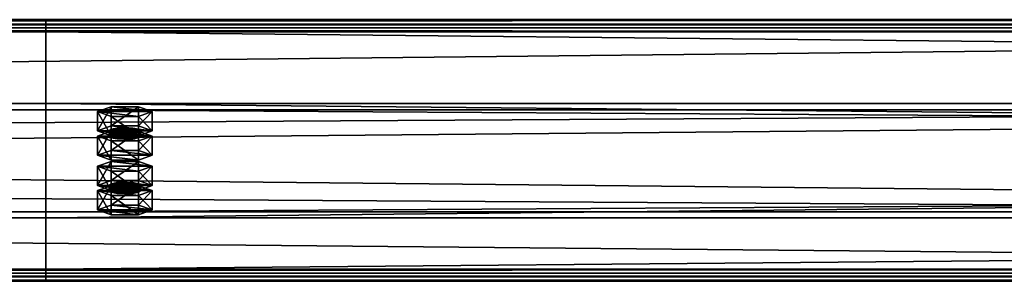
# Model space of a CAD drawing. Header units: millimetres. Extents: x -333 to 67333, y -930 to 39730.
# Tile 420 of 656: x 21690 to 22064, y 9629 to 9729. Entities that reach past the tile are written whole.
import ezdxf

# ---------------------------------------------------------------- set-up
doc = ezdxf.new("R2010")
doc.units = ezdxf.units.MM
doc.layers.add('13', color=7, linetype='Continuous')
doc.layers.add('95', color=7, linetype='Continuous')

msp = doc.modelspace()

# ---------------------------------------------------------------- meshes
at = {"layer": '13', "color": 30}
mesh = msp.add_polyface(dxfattribs=at)
corners = [(22900.01, 9725.96, 5499.56), (22900.01, 9653.57, 5484.17), (16100.01, 9653.57, 5484.17), (16100.01, 9725.96, 5499.56), (22900.01, 9694.74, 5290.5), (16100.01, 9694.74, 5290.5), (22900.01, 9634.09, 5277.61), (16100.01, 9634.09, 5277.61), (22900.01, 9631.39, 5290.33), (16100.01, 9631.39, 5290.33), (22900.01, 9629.44, 5289.91), (16100.01, 9629.44, 5289.91), (22900.01, 9632.55, 5275.24), (16100.01, 9632.55, 5275.24), (22900.01, 9697.11, 5288.96), (16100.01, 9697.11, 5288.96), (22900.01, 9655.95, 5482.63), (16100.01, 9655.95, 5482.63), (22900.01, 9724.42, 5497.19), (16100.01, 9724.42, 5497.19), (22900.01, 9727.12, 5484.47), (16100.01, 9727.12, 5484.47), (22900.01, 9729.08, 5484.89), (16100.01, 9729.08, 5484.89)]
mesh.append_faces([[corners[k] for k in face] for face in [(0, 2, 3, 3), (1, 5, 2, 2), (4, 7, 5, 5), (6, 9, 7, 7), (8, 11, 9, 9), (10, 13, 11, 11), (12, 15, 13, 13), (14, 17, 15, 15), (16, 19, 17, 17), (18, 21, 19, 19), (20, 23, 21, 21), (22, 3, 23, 23), (6, 10, 8, 8), (20, 0, 22, 22), (13, 9, 11, 11)]], dxfattribs={"vtx0": -1, "color": 30})
mesh.append_faces([[corners[k] for k in face] for face in [(12, 6, 14, 14), (14, 1, 16, 16), (16, 0, 18, 18), (18, 0, 20, 20), (3, 19, 23, 23), (19, 2, 17, 17), (17, 2, 15, 15), (15, 5, 13, 13)]], dxfattribs={"vtx0": -1, "vtx1": -1, "color": 30})
mesh.append_faces([[corners[k] for k in face] for face in [(6, 12, 10, 10), (14, 6, 4, 4), (14, 4, 1, 1), (16, 1, 0, 0), (19, 3, 2, 2), (15, 2, 5, 5), (13, 5, 7, 7), (13, 7, 9, 9)]], dxfattribs={"vtx0": -1, "vtx2": -1, "vtx3": -1, "color": 30})
mesh.append_faces([[corners[k] for k in face] for face in [(21, 23, 19, 19)]], dxfattribs={"vtx1": -1, "color": 30})
mesh.append_faces([[corners[k] for k in face] for face in [(0, 1, 2, 2), (1, 4, 5, 5), (4, 6, 7, 7), (6, 8, 9, 9), (8, 10, 11, 11), (10, 12, 13, 13), (12, 14, 15, 15), (14, 16, 17, 17), (16, 18, 19, 19), (18, 20, 21, 21), (20, 22, 23, 23), (22, 0, 3, 3)]], dxfattribs={"vtx2": -1, "vtx3": -1, "color": 30})
mesh = msp.add_polyface(dxfattribs=at)
corners = [(28500.01, 9725.96, 5499.56), (28500.01, 9653.57, 5484.17), (21700.01, 9653.57, 5484.17), (21700.01, 9725.96, 5499.56), (28500.01, 9694.74, 5290.5), (21700.01, 9694.74, 5290.5), (28500.01, 9634.09, 5277.61), (21700.01, 9634.09, 5277.61), (28500.01, 9631.39, 5290.33), (21700.01, 9631.39, 5290.33), (28500.01, 9629.44, 5289.91), (21700.01, 9629.44, 5289.91), (28500.01, 9632.55, 5275.24), (21700.01, 9632.55, 5275.24), (28500.01, 9697.11, 5288.96), (21700.01, 9697.11, 5288.96), (28500.01, 9655.95, 5482.63), (21700.01, 9655.95, 5482.63), (28500.01, 9724.42, 5497.19), (21700.01, 9724.42, 5497.19), (28500.01, 9727.12, 5484.47), (21700.01, 9727.12, 5484.47), (28500.01, 9729.08, 5484.89), (21700.01, 9729.08, 5484.89)]
mesh.append_faces([[corners[k] for k in face] for face in [(0, 2, 3, 3), (1, 5, 2, 2), (4, 7, 5, 5), (6, 9, 7, 7), (8, 11, 9, 9), (10, 13, 11, 11), (12, 15, 13, 13), (14, 17, 15, 15), (16, 19, 17, 17), (18, 21, 19, 19), (20, 23, 21, 21), (22, 3, 23, 23), (8, 12, 10, 10), (20, 0, 22, 22), (13, 9, 11, 11)]], dxfattribs={"vtx0": -1, "color": 30})
mesh.append_faces([[corners[k] for k in face] for face in [(12, 6, 14, 14), (14, 1, 16, 16), (16, 0, 18, 18), (18, 0, 20, 20), (3, 19, 23, 23), (19, 2, 17, 17), (17, 2, 15, 15), (15, 5, 13, 13)]], dxfattribs={"vtx0": -1, "vtx1": -1, "color": 30})
mesh.append_faces([[corners[k] for k in face] for face in [(12, 8, 6, 6), (14, 6, 4, 4), (14, 4, 1, 1), (16, 1, 0, 0), (19, 3, 2, 2), (15, 2, 5, 5), (13, 5, 7, 7), (13, 7, 9, 9)]], dxfattribs={"vtx0": -1, "vtx2": -1, "vtx3": -1, "color": 30})
mesh.append_faces([[corners[k] for k in face] for face in [(21, 23, 19, 19)]], dxfattribs={"vtx1": -1, "color": 30})
mesh.append_faces([[corners[k] for k in face] for face in [(0, 1, 2, 2), (1, 4, 5, 5), (4, 6, 7, 7), (6, 8, 9, 9), (8, 10, 11, 11), (10, 12, 13, 13), (12, 14, 15, 15), (14, 16, 17, 17), (16, 18, 19, 19), (18, 20, 21, 21), (20, 22, 23, 23), (22, 0, 3, 3)]], dxfattribs={"vtx2": -1, "vtx3": -1, "color": 30})
at = {"layer": '95', "color": 20}
mesh = msp.add_polyface(dxfattribs=at)
corners = [(21724.01, 9663.97, 5435.27), (21724.81, 9664.59, 5432.33), (21724.81, 9666.55, 5432.75), (21724.01, 9665.93, 5435.68), (21727.01, 9665.05, 5430.18), (21727.01, 9667.01, 5430.6), (21730.01, 9665.22, 5429.4), (21730.01, 9667.17, 5429.81), (21733.01, 9665.05, 5430.18), (21733.01, 9667.01, 5430.6), (21735.21, 9664.59, 5432.33), (21735.21, 9666.55, 5432.75), (21736.01, 9663.97, 5435.27), (21736.01, 9665.93, 5435.68), (21735.21, 9663.35, 5438.2), (21735.21, 9665.3, 5438.62), (21733.01, 9662.89, 5440.35), (21733.01, 9664.85, 5440.77), (21730.01, 9662.72, 5441.14), (21730.01, 9664.68, 5441.55), (21727.01, 9662.89, 5440.35), (21727.01, 9664.85, 5440.77), (21724.81, 9663.35, 5438.2), (21724.81, 9665.3, 5438.62), (21719.62, 9665.93, 5435.68), (21724.81, 9667.8, 5426.88), (21724.81, 9675.13, 5428.44), (21719.62, 9673.26, 5437.24), (21735.21, 9667.8, 5426.88), (21735.21, 9675.13, 5428.44), (21740.4, 9665.93, 5435.68), (21740.4, 9673.26, 5437.24), (21735.21, 9664.05, 5444.49), (21735.21, 9671.39, 5446.05), (21724.81, 9664.05, 5444.49), (21724.81, 9671.39, 5446.05), (21719.62, 9656.63, 5433.71), (21724.81, 9658.5, 5424.9), (21724.81, 9665.84, 5426.46), (21719.62, 9663.97, 5435.27), (21735.21, 9658.5, 5424.9), (21735.21, 9665.84, 5426.46), (21740.4, 9656.63, 5433.71), (21740.4, 9663.97, 5435.27), (21735.21, 9654.76, 5442.51), (21735.21, 9662.1, 5444.07), (21724.81, 9654.76, 5442.51), (21724.81, 9662.1, 5444.07), (21724.01, 9684.76, 5337.45), (21724.81, 9685.38, 5334.52), (21724.81, 9687.34, 5334.93), (21724.01, 9686.72, 5337.87), (21727.01, 9685.84, 5332.37), (21727.01, 9687.8, 5332.79), (21730.01, 9686.01, 5331.58), (21730.01, 9687.96, 5332), (21733.01, 9685.84, 5332.37), (21733.01, 9687.8, 5332.79), (21735.21, 9685.38, 5334.52), (21735.21, 9687.34, 5334.93), (21736.01, 9684.76, 5337.45), (21736.01, 9686.72, 5337.87), (21735.21, 9684.14, 5340.39), (21735.21, 9686.09, 5340.8), (21733.01, 9683.68, 5342.54), (21733.01, 9685.64, 5342.95), (21730.01, 9683.51, 5343.32), (21730.01, 9685.47, 5343.74), (21727.01, 9683.68, 5342.54), (21727.01, 9685.64, 5342.95), (21724.81, 9684.14, 5340.39), (21724.81, 9686.09, 5340.8), (21719.62, 9686.72, 5337.87), (21724.81, 9688.59, 5329.06), (21724.81, 9695.92, 5330.62), (21719.62, 9694.05, 5339.43), (21735.21, 9688.59, 5329.06), (21735.21, 9695.92, 5330.62), (21740.4, 9686.72, 5337.87), (21740.4, 9694.05, 5339.43), (21735.21, 9684.85, 5346.67), (21735.21, 9692.18, 5348.23), (21724.81, 9684.85, 5346.67), (21724.81, 9692.18, 5348.23), (21719.62, 9677.42, 5335.89), (21724.81, 9679.3, 5327.09), (21724.81, 9686.63, 5328.65), (21719.62, 9684.76, 5337.45), (21735.21, 9679.3, 5327.09), (21735.21, 9686.63, 5328.65), (21740.4, 9677.42, 5335.89), (21740.4, 9684.76, 5337.45), (21735.21, 9675.55, 5344.7), (21735.21, 9682.89, 5346.26), (21724.81, 9675.55, 5344.7), (21724.81, 9682.89, 5346.26)]
mesh.append_faces([[corners[k] for k in face] for face in [(0, 2, 3, 3), (1, 5, 2, 2), (4, 7, 5, 5), (6, 9, 7, 7), (8, 11, 9, 9), (10, 13, 11, 11), (12, 15, 13, 13), (14, 17, 15, 15), (16, 19, 17, 17), (18, 21, 19, 19), (20, 23, 21, 21), (22, 3, 23, 23), (4, 8, 6, 6), (16, 20, 18, 18), (21, 17, 19, 19), (9, 5, 7, 7), (24, 26, 27, 27), (25, 29, 26, 26), (28, 31, 29, 29), (30, 33, 31, 31), (32, 35, 33, 33), (34, 27, 35, 35), (25, 30, 28, 28), (32, 24, 34, 34), (27, 33, 35, 35), (31, 26, 29, 29), (36, 38, 39, 39), (37, 41, 38, 38), (40, 43, 41, 41), (42, 45, 43, 43), (44, 47, 45, 45), (46, 39, 47, 47), (37, 42, 40, 40), (44, 36, 46, 46), (39, 45, 47, 47), (43, 38, 41, 41), (48, 50, 51, 51), (49, 53, 50, 50), (52, 55, 53, 53), (54, 57, 55, 55), (56, 59, 57, 57), (58, 61, 59, 59), (60, 63, 61, 61), (62, 65, 63, 63), (64, 67, 65, 65), (66, 69, 67, 67), (68, 71, 69, 69), (70, 51, 71, 71), (52, 56, 54, 54), (64, 68, 66, 66), (69, 65, 67, 67), (57, 53, 55, 55), (72, 74, 75, 75), (73, 77, 74, 74), (76, 79, 77, 77), (78, 81, 79, 79), (80, 83, 81, 81), (82, 75, 83, 83), (73, 78, 76, 76), (80, 72, 82, 82), (75, 81, 83, 83), (79, 74, 77, 77), (84, 86, 87, 87), (85, 89, 86, 86), (88, 91, 89, 89), (90, 93, 91, 91), (92, 95, 93, 93), (94, 87, 95, 95), (85, 90, 88, 88), (92, 84, 94, 94), (87, 93, 95, 95), (91, 86, 89, 89)]], dxfattribs={"vtx0": -1, "color": 20})
mesh.append_faces([[corners[k] for k in face] for face in [(8, 4, 10, 10), (10, 1, 12, 12), (12, 0, 14, 14), (14, 22, 16, 16), (17, 23, 15, 15), (15, 3, 13, 13), (13, 2, 11, 11), (11, 5, 9, 9), (30, 24, 32, 32), (33, 27, 31, 31), (42, 36, 44, 44), (45, 39, 43, 43), (56, 52, 58, 58), (58, 49, 60, 60), (60, 48, 62, 62), (62, 70, 64, 64), (65, 71, 63, 63), (63, 51, 61, 61), (61, 50, 59, 59), (59, 53, 57, 57), (78, 72, 80, 80), (81, 75, 79, 79), (90, 84, 92, 92), (93, 87, 91, 91)]], dxfattribs={"vtx0": -1, "vtx1": -1, "color": 20})
mesh.append_faces([[corners[k] for k in face] for face in [(10, 4, 1, 1), (12, 1, 0, 0), (14, 0, 22, 22), (16, 22, 20, 20), (17, 21, 23, 23), (15, 23, 3, 3), (13, 3, 2, 2), (11, 2, 5, 5), (30, 25, 24, 24), (31, 27, 26, 26), (42, 37, 36, 36), (43, 39, 38, 38), (58, 52, 49, 49), (60, 49, 48, 48), (62, 48, 70, 70), (64, 70, 68, 68), (65, 69, 71, 71), (63, 71, 51, 51), (61, 51, 50, 50), (59, 50, 53, 53), (78, 73, 72, 72), (79, 75, 74, 74), (90, 85, 84, 84), (91, 87, 86, 86)]], dxfattribs={"vtx0": -1, "vtx2": -1, "vtx3": -1, "color": 20})
mesh.append_faces([[corners[k] for k in face] for face in [(0, 1, 2, 2), (1, 4, 5, 5), (4, 6, 7, 7), (6, 8, 9, 9), (8, 10, 11, 11), (10, 12, 13, 13), (12, 14, 15, 15), (14, 16, 17, 17), (16, 18, 19, 19), (18, 20, 21, 21), (20, 22, 23, 23), (22, 0, 3, 3), (24, 25, 26, 26), (25, 28, 29, 29), (28, 30, 31, 31), (30, 32, 33, 33), (32, 34, 35, 35), (34, 24, 27, 27), (36, 37, 38, 38), (37, 40, 41, 41), (40, 42, 43, 43), (42, 44, 45, 45), (44, 46, 47, 47), (46, 36, 39, 39), (48, 49, 50, 50), (49, 52, 53, 53), (52, 54, 55, 55), (54, 56, 57, 57), (56, 58, 59, 59), (58, 60, 61, 61), (60, 62, 63, 63), (62, 64, 65, 65), (64, 66, 67, 67), (66, 68, 69, 69), (68, 70, 71, 71), (70, 48, 51, 51), (72, 73, 74, 74), (73, 76, 77, 77), (76, 78, 79, 79), (78, 80, 81, 81), (80, 82, 83, 83), (82, 72, 75, 75), (84, 85, 86, 86), (85, 88, 89, 89), (88, 90, 91, 91), (90, 92, 93, 93), (92, 94, 95, 95), (94, 84, 87, 87)]], dxfattribs={"vtx2": -1, "vtx3": -1, "color": 20})

doc.saveas('drawing.dxf')
